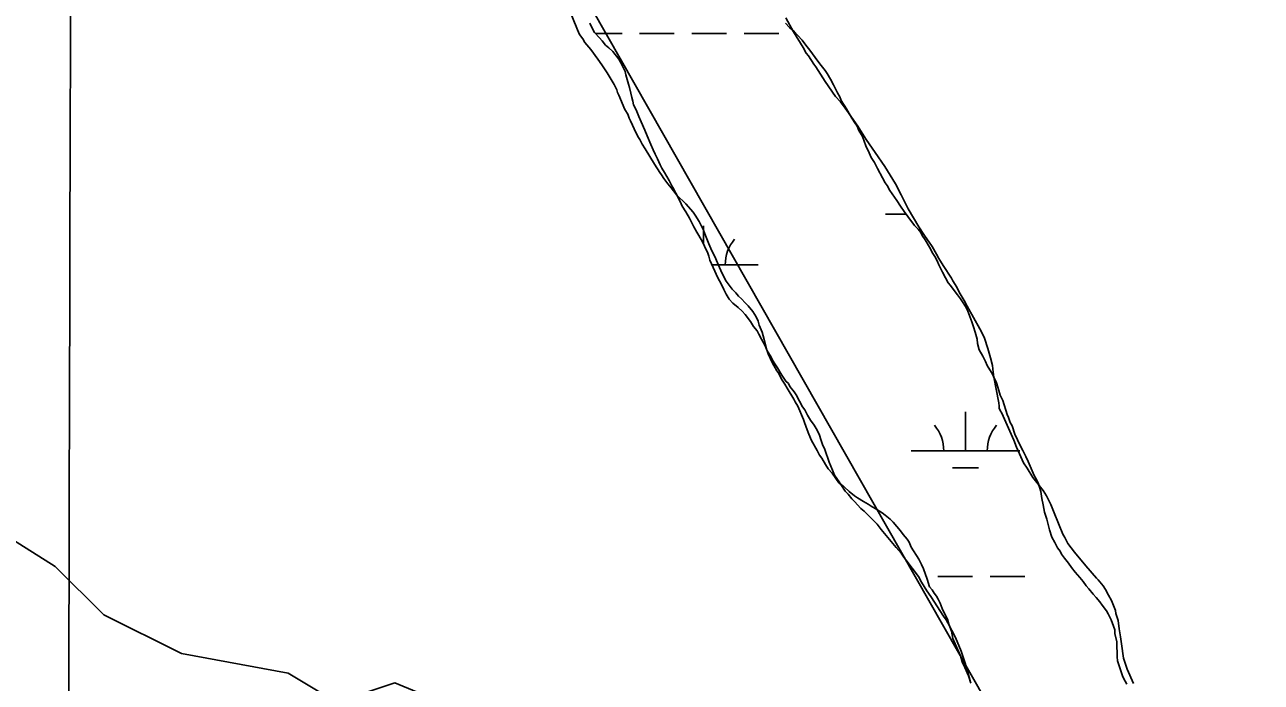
# Model space of a CAD drawing. Extents: x 3177185 to 3215018, y 812988 to 838321.
# Drawn here: x 3186585 to 3187720, y 832593 to 833197 of the extents above; entities that cross this region are included whole.
import ezdxf

# ---------------------------------------------------------------- set-up
doc = ezdxf.new("R2010")
doc.units = 0
for name, color, linetype in [('V-GRID-MAJR', 7, 'Continuous'), ('V-SITE-VEGE', 7, 'Continuous'), ('V-TOPO-SHOR', 7, 'Continuous'), ('V-WETL-SWMP', 7, 'Continuous')]:
    doc.layers.add(name, color=color, linetype=linetype)

msp = doc.modelspace()

# ---------------------------------------------------------------- linework, layer by layer
at = {"layer": 'V-GRID-MAJR'}
msp.add_spline([(3186588.003, 818387.068), (3186603.869, 824447.399), (3186619.74, 830509.6730000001), (3186635.612, 836571.987), (3186635.617, 836573.89)], degree=3, dxfattribs=at)
at = {"layer": 'V-SITE-VEGE'}
for p, q in [((3187086.079, 833207.0210000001), (3187093.818, 833188.517)), ((3187290.437, 833190.366), (3187283.529, 833203.23)), ((3187093.818, 833188.517), (3187095.037, 833186.506)), ((3187095.037, 833186.506), (3187097.0640000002, 833183.6959999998)), ((3187299.37, 833175.897), (3187290.437, 833190.366)), ((3187097.0640000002, 833183.6959999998), (3187099.094, 833180.4829999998)), ((3187099.094, 833180.4829999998), (3187104.361, 833174.0579999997)), ((3187302.215, 833170.675), (3187299.37, 833175.897)), ((3187104.361, 833174.0579999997), (3187110.852, 833165.221)), ((3187110.852, 833165.221), (3187114.501, 833160.001)), ((3187304.24, 833168.264), (3187302.215, 833170.675)), ((3187309.112, 833160.6299999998), (3187304.24, 833168.264)), ((3187114.501, 833160.001), (3187119.3710000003, 833152.767)), ((3187119.3710000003, 833152.767), (3187125.867, 833141.917)), ((3187311.1380000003, 833158.2189999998), (3187309.112, 833160.6299999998)), ((3187319.664, 833144.557), (3187311.1380000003, 833158.2189999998)), ((3187125.867, 833141.917), (3187128.309, 833137.0920000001)), ((3187328.994, 833130.899), (3187319.664, 833144.557)), ((3187128.309, 833137.0920000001), (3187129.126, 833134.677)), ((3187129.126, 833134.677), (3187130.344, 833132.2629999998)), ((3187130.344, 833132.2629999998), (3187135.645, 833118.99)), ((3187333.852, 833126.084), (3187328.994, 833130.899)), ((3187135.645, 833118.99), (3187138.485, 833114.5700000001)), ((3187337.909, 833120.057), (3187333.852, 833126.084)), ((3187343.183, 833112.827), (3187337.909, 833120.057)), ((3187138.485, 833114.5700000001), (3187139.7120000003, 833110.949)), ((3187139.7120000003, 833110.949), (3187140.933, 833108.537)), ((3187140.933, 833108.537), (3187146.223, 833097.277)), ((3187349.673, 833103.589), (3187343.183, 833112.827)), ((3187146.223, 833097.277), (3187148.256, 833093.2559999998)), ((3187357.384, 833091.532), (3187349.673, 833103.589)), ((3187148.256, 833093.2559999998), (3187149.475, 833091.2449999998)), ((3187149.475, 833091.2449999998), (3187151.506, 833087.2249999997)), ((3187151.506, 833087.2249999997), (3187154.349, 833082.8059999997)), ((3187365.5, 833079.48), (3187357.384, 833091.532)), ((3187154.349, 833082.8059999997), (3187162.875, 833068.74)), ((3187374.423, 833066.6240000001), (3187365.5, 833079.48)), ((3187162.875, 833068.74), (3187167.747, 833061.105)), ((3187384.169, 833050.5499999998), (3187374.423, 833066.6240000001)), ((3187167.747, 833061.105), (3187169.365, 833059.098)), ((3187169.365, 833059.098), (3187171.399, 833055.4789999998)), ((3187171.399, 833055.4789999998), (3187175.048, 833050.66)), ((3187175.048, 833050.66), (3187178.288, 833047.047)), ((3187389.455, 833040.5), (3187384.169, 833050.5499999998)), ((3187178.288, 833047.047), (3187183.56, 833040.221)), ((3187183.56, 833040.221), (3187191.6550000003, 833032.197)), ((3187395.9620000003, 833027.632), (3187389.455, 833040.5)), ((3187191.6550000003, 833032.197), (3187198.541, 833024.573)), ((3187405.708, 833011.154), (3187395.9620000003, 833027.632)), ((3187198.541, 833024.573), (3187200.167, 833021.759)), ((3187200.167, 833021.759), (3187203.818, 833016.133)), ((3187203.818, 833016.133), (3187207.886, 833008.09)), ((3187207.886, 833008.09), (3187209.921, 833003.2649999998)), ((3187410.984, 833003.1179999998), (3187405.708, 833011.154)), ((3187209.921, 833003.2649999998), (3187212.778, 832995.62)), ((3187212.778, 832995.62), (3187214.812, 832991.196)), ((3187417.882, 832993.074), (3187410.984, 833003.1179999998)), ((3187214.812, 832991.196), (3187219.289, 832981.9500000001)), ((3187219.289, 832981.9500000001), (3187221.329, 832976.719)), ((3187421.943, 832986.2419999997), (3187417.882, 832993.074)), ((3187423.9760000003, 832982.2199999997), (3187421.943, 832986.2419999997)), ((3187428.036, 832975.7909999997), (3187423.9760000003, 832982.2199999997)), ((3187221.329, 832976.719), (3187224.9930000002, 832968.273)), ((3187435.744, 832964.14), (3187428.036, 832975.7909999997)), ((3187224.9930000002, 832968.273), (3187228.6520000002, 832961.4389999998)), ((3187228.6520000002, 832961.4389999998), (3187234.327, 832953.8059999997)), ((3187436.967, 832961.728), (3187435.744, 832964.14)), ((3187440.62, 832955.698), (3187436.967, 832961.728)), ((3187234.327, 832953.8059999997), (3187237.5670000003, 832950.5989999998)), ((3187237.5670000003, 832950.5989999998), (3187240, 832947.386)), ((3187442.654, 832951.275), (3187440.62, 832955.698)), ((3187447.123, 832943.64), (3187442.654, 832951.275)), ((3187240, 832947.386), (3187242.833, 832944.979)), ((3187242.833, 832944.979), (3187246.073, 832941.3689999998)), ((3187246.073, 832941.3689999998), (3187248.9050000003, 832938.561)), ((3187248.9050000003, 832938.561), (3187253.364, 832933.34)), ((3187449.968, 832938.4130000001), (3187447.123, 832943.64)), ((3187461.75, 832917.511), (3187449.968, 832938.4130000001)), ((3187253.364, 832933.34), (3187256.2060000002, 832928.517)), ((3187256.2060000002, 832928.517), (3187258.24, 832924.4969999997)), ((3187258.24, 832924.4969999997), (3187259.061, 832920.8740000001)), ((3187259.061, 832920.8740000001), (3187261.912, 832914.439)), ((3187261.912, 832914.439), (3187263.557, 832907.595)), ((3187462.968, 832915.5), (3187461.75, 832917.511)), ((3187465.819, 832909.0650000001), (3187462.968, 832915.5)), ((3187263.557, 832907.595), (3187266.014, 832898.3379999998)), ((3187469.088, 832899.4089999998), (3187465.819, 832909.0650000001)), ((3187266.014, 832898.3379999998), (3187267.241, 832894.7170000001)), ((3187267.241, 832894.7170000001), (3187270.907, 832886.6729999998)), ((3187471.543, 832890.9549999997), (3187469.088, 832899.4089999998)), ((3187270.907, 832886.6729999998), (3187275.374, 832879.0380000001)), ((3187473.19, 832883.7109999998), (3187471.543, 832890.9549999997)), ((3187474.021, 832877.67), (3187473.19, 832883.7109999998)), ((3187275.374, 832879.0380000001), (3187276.588, 832877.4299999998)), ((3187276.588, 832877.4299999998), (3187278.624, 832873.41)), ((3187278.624, 832873.41), (3187279.4390000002, 832871.399)), ((3187279.4390000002, 832871.399), (3187282.687, 832866.578)), ((3187474.4450000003, 832873.2379999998), (3187474.021, 832877.67)), ((3187478.988, 832849.483), (3187474.4450000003, 832873.2379999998)), ((3187282.687, 832866.578), (3187284.714, 832862.959)), ((3187284.714, 832862.959), (3187290.805, 832852.911)), ((3187290.805, 832852.911), (3187292.026, 832850.501)), ((3187292.026, 832850.501), (3187294.463, 832846.481)), ((3187294.463, 832846.481), (3187299.757, 832834.4179999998)), ((3187479.403, 832846.6630000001), (3187478.988, 832849.483)), ((3187479.41, 832844.648), (3187479.403, 832846.6630000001)), ((3187299.757, 832834.4179999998), (3187300.576, 832831.598)), ((3187480.227, 832842.6369999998), (3187479.41, 832844.648)), ((3187481.8510000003, 832840.226), (3187480.227, 832842.6369999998)), ((3187492.844, 832815.29), (3187481.8510000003, 832840.226)), ((3187300.576, 832831.598), (3187303.026, 832824.758)), ((3187303.026, 832824.758), (3187304.656, 832820.7349999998)), ((3187304.656, 832820.7349999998), (3187307.099, 832815.105)), ((3187307.099, 832815.105), (3187312.381, 832805.861)), ((3187495.294, 832808.855), (3187492.844, 832815.29)), ((3187312.381, 832805.861), (3187314.412, 832801.437)), ((3187314.412, 832801.437), (3187316.44, 832798.6229999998)), ((3187499.363, 832800.005), (3187495.294, 832808.855)), ((3187316.44, 832798.6229999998), (3187320.096, 832792.9990000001)), ((3187320.096, 832792.9990000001), (3187322.5330000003, 832788.981)), ((3187322.5330000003, 832788.981), (3187326.178, 832784.9669999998)), ((3187501.804, 832794.3749999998), (3187499.363, 832800.005)), ((3187505.053, 832789.554), (3187501.804, 832794.3749999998)), ((3187510.33, 832781.115), (3187505.053, 832789.554)), ((3187326.178, 832784.9669999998), (3187332.2630000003, 832776.128)), ((3187519.6550000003, 832769.068), (3187510.33, 832781.115)), ((3187332.2630000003, 832776.128), (3187333.883, 832774.5239999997)), ((3187333.883, 832774.5239999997), (3187337.94, 832768.4969999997)), ((3187337.94, 832768.4969999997), (3187340.774, 832765.689)), ((3187522.901, 832764.2469999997), (3187519.6550000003, 832769.068)), ((3187340.774, 832765.689), (3187344.018, 832761.272)), ((3187344.018, 832761.272), (3187346.447, 832758.863)), ((3187346.447, 832758.8629999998), (3187352.522, 832752.4449999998)), ((3187526.966, 832756.2050000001), (3187522.901, 832764.2469999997)), ((3187529.823, 832748.5619999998), (3187526.966, 832756.2050000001)), ((3187352.522, 832752.4449999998), (3187355.352, 832750.0380000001)), ((3187355.352, 832750.0380000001), (3187367.499, 832738.0039999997)), ((3187537.972, 832728.85), (3187529.823, 832748.5619999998)), ((3187367.499, 832738.0039999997), (3187371.146, 832733.185)), ((3187371.146, 832733.185), (3187381.683, 832720.336)), ((3187539.598, 832726.0380000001), (3187537.972, 832728.85)), ((3187542.4450000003, 832720.41), (3187539.598, 832726.0380000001)), ((3187381.683, 832720.336), (3187384.923, 832716.726)), ((3187384.923, 832716.726), (3187389.382, 832711.505)), ((3187389.382, 832711.505), (3187391.8170000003, 832707.89)), ((3187548.526, 832712.378), (3187542.4450000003, 832720.41)), ((3187559.06, 832699.932), (3187548.526, 832712.378)), ((3187391.8170000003, 832707.89), (3187393.842, 832705.4819999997)), ((3187393.842, 832705.4819999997), (3187405.194, 832690.218)), ((3187568.782, 832688.6919999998), (3187559.06, 832699.932)), ((3187405.194, 832690.218), (3187408.041, 832684.9940000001)), ((3187570.404, 832687.087), (3187568.782, 832688.6919999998)), ((3187574.863, 832681.4649999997), (3187570.404, 832687.087)), ((3187408.041, 832684.9940000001), (3187412.913, 832676.9549999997)), ((3187412.913, 832676.9549999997), (3187416.565, 832671.7329999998)), ((3187576.892, 832678.2519999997), (3187574.863, 832681.4649999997)), ((3187579.737, 832673.0249999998), (3187576.892, 832678.2519999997)), ((3187416.565, 832671.7329999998), (3187428.335, 832653.6510000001)), ((3187582.58, 832668.202), (3187579.737, 832673.0249999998)), ((3187586.25, 832658.949), (3187582.58, 832668.202)), ((3187428.335, 832653.6510000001), (3187430.7660000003, 832650.4400000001)), ((3187586.665, 832656.1309999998), (3187586.25, 832658.949)), ((3187588.7090000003, 832649.6919999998), (3187586.665, 832656.1309999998)), ((3187430.7660000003, 832650.4400000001), (3187432.392, 832647.6259999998)), ((3187432.392, 832647.6259999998), (3187439.304, 832633.9559999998)), ((3187589.551, 832642.039), (3187588.7090000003, 832649.6919999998)), ((3187590.792, 832634.789), (3187589.551, 832642.039)), ((3187439.304, 832633.9559999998), (3187444.6, 832621.4849999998)), ((3187592.453, 832623.916), (3187590.792, 832634.789)), ((3187444.6, 832621.4849999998), (3187448.2800000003, 832610.623)), ((3187592.877, 832619.4859999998), (3187592.453, 832623.916)), ((3187593.704, 832615.0549999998), (3187592.877, 832619.4859999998)), ((3187448.2800000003, 832610.623), (3187449.099, 832606.9999999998)), ((3187596.973, 832604.997), (3187593.704, 832615.0549999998)), ((3187449.099, 832606.9999999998), (3187450.326, 832603.377)), ((3187450.326, 832603.377), (3187453.193, 832592.912)), ((3187602.677, 832591.724), (3187596.973, 832604.997))]:
    msp.add_line(p, q, dxfattribs=at)
at = {"layer": 'V-TOPO-SHOR'}
for points in [[(3188216.5763307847, 832287.5155716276), (3188100.1787880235, 832194.3975374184), (3188041.9800166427, 832147.8385203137), (3187995.420999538, 832136.1987660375), (3187925.5824738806, 832147.8385203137), (3187902.3029653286, 832136.1987660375), (3187890.6632110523, 832077.9999946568), (3187890.6632110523, 832031.4409775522), (3187867.3837025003, 832019.801223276), (3187809.1849311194, 832019.801223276), (3187750.9861597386, 832077.9999946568), (3186796.5263090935, 833754.1246104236), (3185760.5881785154, 835558.2865232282), (3185667.4701443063, 835907.4791515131)], [(3186541.572929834, 832743.9516178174), (3186612.824529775, 832699.4193678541), (3186657.356779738, 832654.8871178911), (3186728.608379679, 832619.2613179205), (3186826.579329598, 832601.4484179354), (3186871.1115795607, 832574.7290679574), (3186924.5502795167, 832592.5419679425), (3187031.4276794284, 832548.0097179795), (3187058.147029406, 832503.4774680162), (3187102.6792793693, 832476.7581180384), (3187138.30507934, 832476.7581180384), (3187191.7437792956, 832441.1323180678), (3187209.556679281, 832405.5065180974), (3187254.0889292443, 832378.7871681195), (3187307.5276291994, 832352.0678181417), (3187352.059879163, 832298.6291181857), (3187441.124379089, 832263.0033182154), (3187494.5630790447, 832209.5646182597), (3187512.37597903, 832156.1259183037), (3187521.2824290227, 832102.687218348), (3187583.627578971, 832040.3420683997), (3187619.2533789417, 832013.622718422), (3187654.8791789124, 831986.903368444), (3187719.310682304, 831955.9937791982)]]:
    msp.add_lwpolyline(points, dxfattribs=at)
at = {"layer": 'V-WETL-SWMP'}
for p, q in [((3187108.7858092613, 833188.8510295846), (3187133.1431289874, 833188.8510295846)), ((3187149.143115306, 833188.8510295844), (3187181.143087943, 833188.8510295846)), ((3187197.143074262, 833188.8510295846), (3187229.143046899, 833188.8510295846)), ((3187245.1430332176, 833188.8510295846), (3187277.1430058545, 833188.8510295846)), ((3187375.0511614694, 833022.6771303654), (3187394.095303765, 833022.6771303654)), ((3187207.9873437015, 832995.3365063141), (3187207.9873193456, 833012.2471366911)), ((3187215.677737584, 832976.2471585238), (3187257.987328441, 832976.2471585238)), ((3187448.4594115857, 832805.4342621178), (3187448.4593597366, 832841.4342402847)), ((3187398.4594543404, 832805.4342621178), (3187498.4593688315, 832805.4342621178)), ((3187436.4594440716, 832790.0032714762), (3187460.45942355, 832790.0032714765)), ((3187423.0515995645, 832690.0023321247), (3187455.051572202, 832690.0023321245)), ((3187471.05155852, 832690.0023321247), (3187503.0515311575, 832690.0023321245))]:
    msp.add_line(p, q, dxfattribs=at)
for points in [[(3187201.918, 833006.375), (3187199.075, 833011.198), (3187195.008, 833019.24), (3187191.759, 833024.867), (3187188.511, 833030.091), (3187186.4760000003, 833034.515), (3187182.411, 833042.153), (3187180.782, 833045.773), (3187178.753, 833048.988), (3187176.313, 833053.812), (3187174.281, 833057.43), (3187172.25, 833061.0480000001), (3187169.813, 833065.067), (3187168.186, 833068.283), (3187165.745, 833073.511), (3187163.7090000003, 833077.935), (3187161.676, 833081.956), (3187159.639, 833086.782), (3187156.378, 833094.827), (3187153.936, 833100.055), (3187150.677, 833107.697), (3187148.64, 833112.524), (3187146.1950000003, 833118.558), (3187143.755, 833123.383), (3187142.934, 833126.603), (3187142.113, 833129.823), (3187141.289, 833133.85), (3187140.056, 833139.083), (3187139.235, 833142.3030000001), (3187136.779, 833150.755), (3187135.958, 833153.975), (3187134.33, 833157.595), (3187131.89, 833162.42), (3187130.265, 833165.233), (3187124.591, 833172.058), (3187120.948, 833175.669), (3187118.116, 833178.074), (3187114.874, 833182.089), (3187112.443, 833184.899), (3187107.988, 833189.715), (3187106.363, 833192.528), (3187103.5160000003, 833198.157)], [(3187283.254, 833198.172), (3187286.9, 833194.159), (3187291.3510000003, 833190.149), (3187294.185, 833187.341), (3187298.64, 833182.525), (3187301.884, 833178.107), (3187305.5330000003, 833173.2880000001), (3187307.966, 833170.0750000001), (3187312.833, 833163.246), (3187316.075, 833159.231), (3187319.723, 833154.814), (3187321.347, 833152.001), (3187324.595, 833146.777), (3187327.44, 833141.551), (3187331.1, 833134.313), (3187333.132, 833130.696), (3187334.357, 833127.074), (3187339.228, 833119.4400000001), (3187344.103, 833110.9990000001), (3187346.944, 833106.579)], [(3187346.944, 833106.579), (3187348.972, 833103.767), (3187350.602, 833099.7440000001), (3187353.852, 833094.117), (3187357.114, 833085.669), (3187359.965, 833079.234), (3187362, 833074.81), (3187364.841, 833070.39), (3187367.688, 833064.761), (3187372.159, 833056.319), (3187374.599, 833051.4940000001), (3187376.625, 833049.085), (3187379.0640000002, 833044.6630000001), (3187385.554, 833035.424), (3187388.802, 833030.2000000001), (3187392.048, 833025.3790000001), (3187395.697, 833020.559), (3187401.778, 833012.527), (3187405.019, 833008.915), (3187407.45, 833006.105), (3187408.6720000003, 833003.289), (3187411.511, 832999.272), (3187415.572, 832992.4400000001), (3187418.419, 832986.811), (3187420.447, 832983.9990000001), (3187422.48, 832979.979), (3187424.109, 832976.359), (3187427.364, 832969.523), (3187430.2090000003, 832964.297), (3187432.647, 832959.875), (3187434.673, 832957.466), (3187437.107, 832953.85), (3187441.161, 832948.63), (3187443.999, 832945.0160000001), (3187445.624, 832942.202), (3187448.463, 832938.185), (3187450.498, 832933.761), (3187454.169, 832924.106), (3187455.803, 832919.278), (3187457.437, 832914.449), (3187459.079, 832908.009), (3187459.5, 832903.98), (3187461.1380000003, 832898.346), (3187464.39, 832892.316), (3187466.83, 832887.491), (3187468.458, 832883.871), (3187470.894, 832879.8520000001), (3187472.924, 832876.638), (3187474.146, 832873.822), (3187476.995, 832867.79), (3187479.041, 832860.949), (3187480.27, 832856.5210000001), (3187482.71, 832851.696), (3187483.937, 832847.672), (3187485.571, 832842.843), (3187486.799, 832838.819), (3187488.021, 832836.0040000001), (3187489.653, 832831.578), (3187491.2800000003, 832828.361), (3187493.733, 832820.716), (3187496.174, 832815.488), (3187498.208, 832811.4670000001), (3187501.054, 832805.838), (3187503.901, 832800.209), (3187505.936, 832795.785), (3187508.787, 832789.35), (3187511.637, 832782.915), (3187513.669, 832779.2980000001), (3187515.295, 832776.081), (3187517.75, 832768.032), (3187518.586, 832761.588), (3187519.8200000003, 832755.952), (3187521.061, 832749.106), (3187523.105, 832742.6680000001), (3187524.745, 832736.63), (3187525.5670000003, 832733.007), (3187527.613, 832726.165), (3187530.4560000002, 832721.3420000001), (3187532.896, 832716.517), (3187535.329, 832713.304), (3187536.551, 832710.4890000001), (3187539.3880000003, 832706.875), (3187543.036, 832702.459), (3187545.875, 832698.442), (3187549.119, 832694.023), (3187553.574, 832689.208), (3187556.412, 832685.594), (3187559.251, 832681.577), (3187561.682, 832678.767), (3187565.734, 832673.949), (3187568.5700000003, 832670.738), (3187571.812, 832666.723), (3187573.84, 832663.911), (3187577.894, 832658.691), (3187579.518, 832655.877), (3187582.365, 832650.248), (3187584.406, 832644.616), (3187585.631, 832640.9940000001), (3187585.646, 832637.77), (3187587.293, 832630.121), (3187587.311, 832626.091)], [(3187453.268, 832592.03), (3187451.222, 832598.871), (3187447.963, 832606.513), (3187445.521, 832611.741), (3187443.883, 832617.376), (3187441.441, 832622.604), (3187438.997, 832628.234), (3187436.96, 832633.061), (3187435.72, 832639.9060000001), (3187433.273, 832646.343), (3187432.044, 832650.7710000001), (3187430.012, 832654.388), (3187427.162, 832660.823), (3187425.125, 832665.65), (3187423.4960000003, 832669.27), (3187421.8710000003, 832672.083), (3187419.843, 832674.895), (3187417.816, 832677.707), (3187415.3850000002, 832680.517), (3187413.3370000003, 832687.761), (3187410.0700000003, 832697.015), (3187408.037, 832701.036), (3187405.597, 832705.861), (3187398.6950000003, 832717.113), (3187396.659, 832721.537), (3187395.034, 832724.351), (3187391.387, 832728.767), (3187388.955, 832731.98), (3187382.0670000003, 832740.009), (3187379.233, 832742.817), (3187374.784, 832746.4230000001), (3187371.953, 832748.425), (3187367.103, 832751.627), (3187361.849, 832754.827), (3187359.021, 832756.426), (3187354.98, 832758.826), (3187349.322, 832762.427), (3187346.4930000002, 832764.0260000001), (3187341.639, 832768.034), (3187333.139, 832776.055), (3187330.3000000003, 832780.072), (3187328.27, 832783.287), (3187326.235, 832787.711), (3187323.381, 832794.952), (3187319.298, 832806.62), (3187317.261, 832811.447), (3187315.628, 832815.872), (3187314.401, 832819.897), (3187312.366, 832824.3200000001), (3187309.523, 832829.143), (3187306.279, 832833.562), (3187303.436, 832838.385), (3187300.9960000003, 832843.21), (3187298.968, 832846.0210000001), (3187296.123, 832851.247), (3187292.873, 832856.8740000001), (3187291.248, 832859.688), (3187287.196, 832864.506), (3187285.974, 832867.321), (3187283.5470000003, 832869.3250000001), (3187279.895, 832874.9500000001), (3187275.833, 832881.783), (3187273.399, 832885.399), (3187271.369, 832888.613), (3187269.741, 832892.233), (3187266.4930000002, 832897.457), (3187264.458, 832901.881), (3187261.2060000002, 832907.911), (3187258.7660000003, 832912.736), (3187257.1410000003, 832915.549), (3187253.899, 832919.5650000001), (3187251.056, 832924.388), (3187246.19, 832930.813), (3187243.357, 832933.621), (3187239.713, 832937.232), (3187234.859, 832941.24), (3187231.6180000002, 832944.8520000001), (3187228.7770000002, 832949.272), (3187226.742, 832953.696), (3187223.895, 832959.3250000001), (3187221.457, 832963.746), (3187219.424, 832967.767), (3187218.202, 832970.583), (3187213.723, 832980.637), (3187212.9, 832984.26), (3187211.6750000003, 832987.882), (3187210.0500000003, 832990.6950000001), (3187208.828, 832993.511), (3187206.793, 832997.935), (3187201.918, 833006.375)], [(3187587.311, 832626.091), (3187587.744, 832619.645), (3187587.759, 832616.421), (3187588.178, 832612.796), (3187591.041, 832603.54), (3187593.082, 832597.907), (3187595.116, 832593.886), (3187596.74, 832591.073)]]:
    msp.add_lwpolyline(points, dxfattribs=at)
for centre, radius, start, end in [((3187263.2302593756, 832976.7219614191), 35.246287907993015, 139.2281771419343, 180.77183547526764), ((3187393.2165220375, 832805.9090650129), 35.24628790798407, 359.2281797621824, 40.77183809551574), ((3187503.702299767, 832805.9090650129), 35.246287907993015, 139.2281771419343, 180.77183547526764)]:
    msp.add_arc(centre, radius, start, end, dxfattribs=at)

doc.saveas('drawing.dxf')
